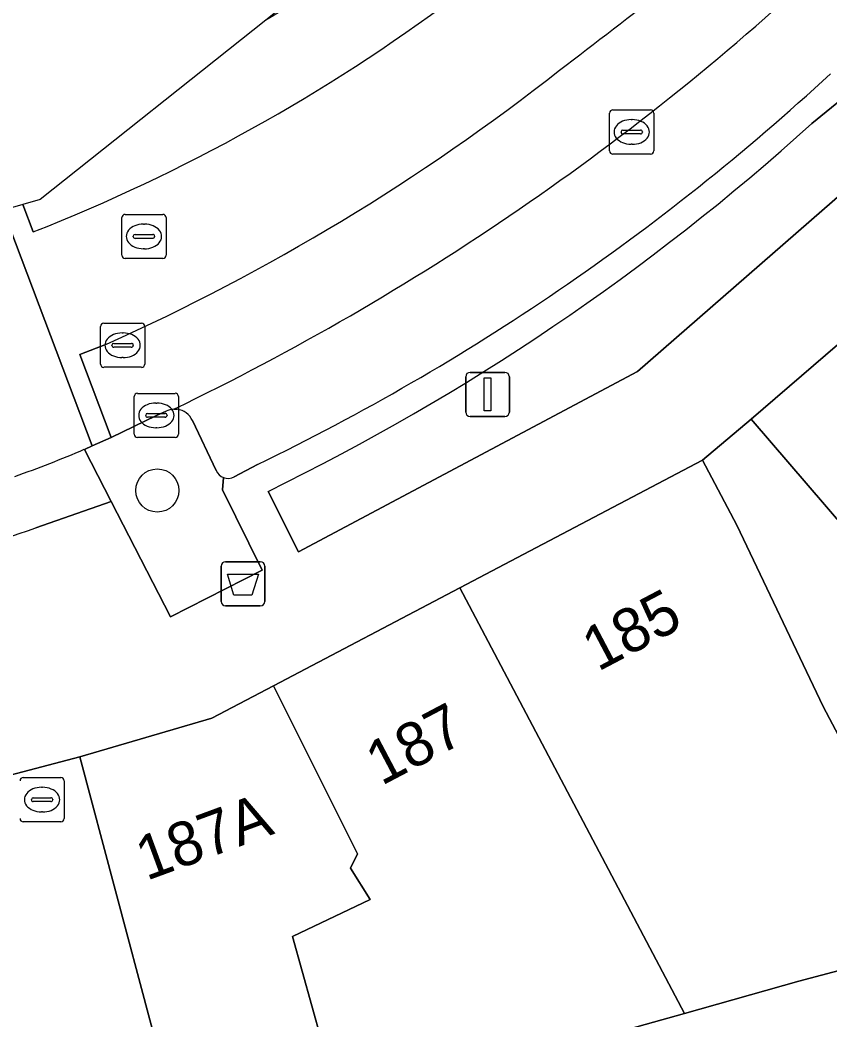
# Model space of a CAD drawing. Extents: x 159716 to 160783, y 383290 to 384031.
# Drawn here: x 159879.52 to 159897.89, y 383634.01 to 383656.69 of the extents above; entities that cross this region are included whole.
import ezdxf

# ---------------------------------------------------------------- set-up
doc = ezdxf.new("R2010")
doc.units = 0
for name, color, linetype in [('IMGEO_Afvalbak', 7, 'Continuous'), ('IMGEO_Boom', 7, 'Continuous'), ('IMGEO_Erf', 7, 'Continuous'), ('IMGEO_Groenvoorziening', 7, 'Continuous'), ('IMGEO_Kolk', 7, 'Continuous'), ('IMGEO_Lichtmast', 7, 'Continuous'), ('IMGEO_Pand', 7, 'Continuous'), ('IMGEO_Pand_nummerreeks', 7, 'Continuous'), ('IMGEO_Parkeervlak_open', 7, 'Continuous'), ('IMGEO_Rijbaan_lokaal_gesloten', 7, 'Continuous'), ('IMGEO_Rijbaan_lokaal_open', 7, 'Continuous'), ('IMGEO_Rioolput', 7, 'Continuous'), ('IMGEO_Voetpad_open', 7, 'Continuous')]:
    doc.layers.add(name, color=color, linetype=linetype)

msp = doc.modelspace()

# ---------------------------------------------------------------- linework, layer by layer
at = {"layer": 'IMGEO_Afvalbak'}
for p, q in [((159884.083, 383643.501), (159884.083, 383644.301)), ((159884.083, 383644.301), (159884.083, 383643.501)), ((159884.183, 383644.401), (159884.973, 383644.401)), ((159884.973, 383644.401), (159884.183, 383644.401)), ((159885.073, 383644.301), (159885.073, 383643.501)), ((159885.073, 383643.501), (159885.073, 383644.301)), ((159884.973, 383643.401), (159884.183, 383643.401)), ((159884.183, 383643.401), (159884.973, 383643.401))]:
    msp.add_line(p, q, dxfattribs=at)
msp.add_lwpolyline([(159884.226, 383644.115), (159884.93, 383644.115), (159884.781, 383643.645), (159884.375, 383643.645), (159884.226, 383644.115)], dxfattribs=at)
for centre, start, end in [((159884.183, 383644.301), 90, 180), ((159884.183, 383644.301), 90, 180), ((159884.973, 383644.301), 0, 90), ((159884.973, 383644.301), 360, 90), ((159884.183, 383643.501), 180, 270), ((159884.183, 383643.501), 180, 270), ((159884.973, 383643.501), 270, 0), ((159884.973, 383643.501), 270, 0)]:
    msp.add_arc(centre, 0.1, start, end, dxfattribs=at)
at = {"layer": 'IMGEO_Boom'}
msp.add_circle((159882.638, 383646.015), 0.489, dxfattribs=at)
at = {"layer": 'IMGEO_Erf'}
msp.add_lwpolyline([(159896.105, 383647.633), (159894.999, 383646.703), (159895.779, 383645.232), (159897.736, 383641.12), (159900.553, 383635.781), (159904.273, 383636.97), (159903.808, 383638.662)], close=True, dxfattribs=at)
at = {"layer": 'IMGEO_Groenvoorziening'}
for points in [[(159984.513, 383668.305), (159979.602, 383660.119), (159979.124, 383659.971), (159932.033, 383645.41), (159927.901, 383644.185), (159922.543, 383642.597), (159904.273, 383636.97), (159900.553, 383635.781), (159897.181, 383634.886), (159894.592, 383634.158), (159892.998, 383633.71), (159893.313, 383632.369), (159893.909, 383632.552), (159910.734, 383637.727), (159910.636, 383638.057), (159924.854, 383642.272), (159925.092, 383641.47), (159928.97, 383642.619)], [(159885.148, 383645.996), (159885.84, 383644.622), (159893.528, 383648.717), (159899.648, 383654.048), (159898.57, 383655.23), (159897.477, 383654.337)], [(159882.838, 383647.815), (159882.616, 383647.719), (159881.593, 383647.218), (159881.163, 383647.027), (159880.983, 383646.949), (159881.592, 383645.767), (159882.939, 383643.152), (159885.015, 383644.208), (159884.117, 383646.033)], [(159883.088, 383647.858), (159883.01, 383647.861)], [(159883.971, 383646.47), (159883.433, 383647.601)], [(159884.117, 383646.033), (159884.139, 383646.308)]]:
    msp.add_lwpolyline(points, dxfattribs=at)
for centre, radius, start, end in [((159861.889, 383693.658), 53.034, 296.0123, 312.1471), ((159883.039, 383647.408), 0.454, 93.6629, 116.2828), ((159883.037, 383647.43), 0.431, 23.415, 83.2181), ((159884.243, 383646.584), 0.295, 202.7619, 249.3213)]:
    msp.add_arc(centre, radius, start, end, dxfattribs=at)
at = {"layer": 'IMGEO_Kolk'}
for p, q in [((159892.893, 383653.72), (159892.893, 383654.572)), ((159892.968, 383654.646), (159893.82, 383654.646)), ((159893.894, 383654.572), (159893.894, 383653.72)), ((159893.381, 383654.426), (159893.406, 383654.426)), ((159893.152, 383654.14), (159893.152, 383654.152)), ((159893.59, 383654.103), (159893.192, 383654.103)), ((159893.195, 383654.189), (159893.593, 383654.189)), ((159893.636, 383654.152), (159893.636, 383654.14)), ((159893.404, 383653.866), (159893.379, 383653.866)), ((159893.82, 383653.646), (159892.968, 383653.646)), ((159882.115, 383647.293), (159882.115, 383648.145)), ((159882.19, 383648.219), (159883.042, 383648.219)), ((159883.116, 383648.145), (159883.116, 383647.293)), ((159882.603, 383647.999), (159882.628, 383647.999)), ((159882.374, 383647.713), (159882.374, 383647.725)), ((159882.812, 383647.676), (159882.414, 383647.676)), ((159882.417, 383647.762), (159882.815, 383647.762)), ((159882.858, 383647.725), (159882.858, 383647.713)), ((159883.042, 383647.219), (159882.19, 383647.219)), ((159882.626, 383647.439), (159882.601, 383647.439))]:
    msp.add_line(p, q, dxfattribs=at)
for points in [[(159892.893, 383653.72), (159892.893, 383654.572)], [(159892.968, 383654.646), (159893.82, 383654.646)], [(159893.894, 383654.572), (159893.894, 383653.72)], [(159893.82, 383653.646), (159892.968, 383653.646)], [(159882.115, 383647.293), (159882.115, 383648.145)], [(159882.19, 383648.219), (159883.042, 383648.219)], [(159883.116, 383648.145), (159883.116, 383647.293)], [(159883.042, 383647.219), (159882.19, 383647.219)]]:
    msp.add_lwpolyline(points, dxfattribs=at)
for centre, radius, start, end in [((159892.97, 383654.57), 0.0765, 91.552, 178.448), ((159892.97, 383654.57), 0.0765, 91.552, 178.448), ((159893.818, 383654.57), 0.0765, 1.552, 88.448), ((159893.818, 383654.57), 0.0765, 1.552, 88.448), ((159893.192, 383654.149), 0.0403, 85.8775, 175.7526), ((159893.189, 383654.139), 0.0366, 178.938, 274.7102), ((159893.593, 383654.146), 0.043, 264.8664, 352.4533), ((159893.597, 383654.151), 0.0386, 1.7309, 96.639), ((159892.97, 383653.722), 0.0765, 181.552, 268.448), ((159892.97, 383653.722), 0.0765, 181.552, 268.448), ((159893.818, 383653.722), 0.0765, 271.552, 358.448), ((159893.818, 383653.722), 0.0765, 271.552, 358.448), ((159882.192, 383648.143), 0.0765, 91.552, 178.448), ((159882.192, 383648.143), 0.0765, 91.552, 178.448), ((159883.04, 383648.143), 0.0765, 1.552, 88.448), ((159883.04, 383648.143), 0.0765, 1.552, 88.448), ((159882.414, 383647.722), 0.0403, 85.8775, 175.7526), ((159882.411, 383647.712), 0.0366, 178.938, 274.7102), ((159882.815, 383647.719), 0.043, 264.8664, 352.4533), ((159882.819, 383647.724), 0.0386, 1.7309, 96.639), ((159882.192, 383647.295), 0.0765, 181.552, 268.448), ((159882.192, 383647.295), 0.0765, 181.552, 268.448), ((159883.04, 383647.295), 0.0765, 271.552, 358.448), ((159883.04, 383647.295), 0.0765, 271.552, 358.448)]:
    msp.add_arc(centre, radius, start, end, dxfattribs=at)
for centre, major_axis, ratio, start_param, end_param in [((159893.38, 383654.146), (-0.387, 0.002), 0.722429, 4.712389, 7.853982), ((159893.405, 383654.146), (-0.39, 0.002), 0.717154, 1.570796, 4.712389), ((159882.602, 383647.719), (-0.387, 0.002), 0.722429, 4.712389, 7.853982), ((159882.627, 383647.719), (-0.39, 0.002), 0.717154, 1.570796, 4.712389)]:
    msp.add_ellipse(centre, major_axis=major_axis, ratio=ratio, start_param=start_param, end_param=end_param, dxfattribs=at)
at = {"layer": 'IMGEO_Lichtmast'}
for p, q in [((159889.629, 383647.795), (159889.629, 383648.595)), ((159889.629, 383648.595), (159889.629, 383647.795)), ((159889.729, 383648.695), (159890.519, 383648.695)), ((159890.519, 383648.695), (159889.729, 383648.695)), ((159890.619, 383648.595), (159890.619, 383647.795)), ((159890.619, 383647.795), (159890.619, 383648.595)), ((159890.519, 383647.695), (159889.729, 383647.695)), ((159889.729, 383647.695), (159890.519, 383647.695))]:
    msp.add_line(p, q, dxfattribs=at)
msp.add_lwpolyline([(159890.049, 383648.57), (159890.199, 383648.57), (159890.199, 383647.82), (159890.049, 383647.82), (159890.049, 383648.57)], dxfattribs=at)
for centre, start, end in [((159889.729, 383648.595), 90, 180), ((159889.729, 383648.595), 90, 180), ((159890.519, 383648.595), 0, 90), ((159890.519, 383648.595), 360, 90), ((159889.729, 383647.795), 180, 270), ((159889.729, 383647.795), 180, 270), ((159890.519, 383647.795), 270, 0), ((159890.519, 383647.795), 270, 0)]:
    msp.add_arc(centre, 0.1, start, end, dxfattribs=at)
at = {"layer": 'IMGEO_Pand'}
for points in [[(159921.738, 383650.872), (159924.196, 383652.991), (159925.242, 383651.86), (159927.747, 383654.002), (159927.937, 383653.745), (159929.967, 383655.515), (159928.75, 383656.911), (159930.75, 383658.654), (159933.112, 383660.677), (159924.039, 383671.703), (159896.105, 383647.633), (159903.808, 383638.662), (159905.987, 383640.536), (159907.807, 383642.101), (159908.776, 383640.972), (159909.393, 383640.252), (159912.033, 383642.515), (159913.041, 383641.356), (159915.553, 383643.507), (159914.578, 383644.701), (159917.025, 383646.81)], [(159889.499, 383643.81), (159894.592, 383634.158), (159897.181, 383634.886), (159900.553, 383635.781), (159897.736, 383641.12), (159895.779, 383645.232), (159894.999, 383646.703)], [(159886.801, 383631.969), (159892.998, 383633.71), (159894.592, 383634.158), (159889.499, 383643.81), (159885.275, 383641.589), (159887.178, 383637.776), (159887.016, 383637.454), (159887.462, 383636.742), (159885.705, 383635.901)], [(159885.622, 383631.523), (159885.594, 383631.619), (159886.801, 383631.969), (159885.705, 383635.901), (159887.462, 383636.742), (159887.016, 383637.454), (159887.178, 383637.776), (159885.275, 383641.589), (159883.873, 383640.852), (159880.882, 383639.978), (159883.304, 383630.856), (159884.187, 383631.11)]]:
    msp.add_lwpolyline(points, close=True, dxfattribs=at)
at = {"layer": 'IMGEO_Parkeervlak_open'}
for points in [[(159890.202, 383660.62), (159890.143, 383660.694), (159885.1, 383656.685)], [(159883.01, 383647.861), (159883.088, 383647.858)], [(159883.433, 383647.601), (159883.971, 383646.47)], [(159884.381, 383646.325), (159884.908, 383646.605)]]:
    msp.add_lwpolyline(points, dxfattribs=at)
for centre, radius, start, end in [((159862.039, 383696.699), 46.183, 299.9562, 308.3473), ((159857.323, 383701.246), 59.244, 295.69519, 313.21063), ((159861.618, 383694.703), 53.44, 295.8372, 312.7614), ((159883.037, 383647.43), 0.431, 23.415, 83.2181), ((159884.243, 383646.584), 0.295, 202.7619, 249.3213), ((159884.242, 383646.579), 0.29, 249.3031, 298.7335)]:
    msp.add_arc(centre, radius, start, end, dxfattribs=at)
at = {"layer": 'IMGEO_Rijbaan_lokaal_gesloten'}
for points in [[(159885.1, 383656.685), (159879.982, 383652.617), (159879.585, 383652.501)], [(159879.585, 383652.501), (159879.825, 383651.878)], [(159881.487, 383649.336), (159880.881, 383649.099), (159881.593, 383647.218), (159882.616, 383647.719), (159882.838, 383647.815)]]:
    msp.add_lwpolyline(points, dxfattribs=at)
for centre, radius, start, end in [((159862.039, 383696.699), 46.183, 299.9562, 308.3473), ((159805.485, 383769.542), 142.96, 307.11884, 309.58386), ((159857.323, 383701.246), 59.244, 295.69519, 313.21063), ((159864.656, 383690.368), 41.371, 291.5098, 306.7082), ((159861.562, 383693.873), 48.79, 294.1031, 308.2338), ((159883.039, 383647.408), 0.454, 93.6629, 116.2828)]:
    msp.add_arc(centre, radius, start, end, dxfattribs=at)
at = {"layer": 'IMGEO_Rijbaan_lokaal_open'}
for points in [[(159879.825, 383651.878), (159879.585, 383652.501), (159879.14, 383652.372), (159881.163, 383647.027), (159881.593, 383647.218), (159880.881, 383649.099), (159881.487, 383649.336)], [(159880.983, 383646.949), (159881.163, 383647.027), (159879.14, 383652.372)], [(159920.184, 383634.642), (159912.339, 383632.316), (159912.128, 383633.029), (159895.091, 383628.211), (159893.909, 383632.552), (159893.313, 383632.369), (159892.998, 383633.71), (159886.801, 383631.969), (159885.594, 383631.619), (159885.622, 383631.523), (159888.992, 383632.493), (159890.236, 383628.168), (159885.431, 383626.785), (159884.187, 383631.11), (159883.304, 383630.856), (159880.882, 383639.978), (159876.826, 383638.908), (159876.443, 383638.823), (159873.267, 383638.119), (159874.059, 383638.044), (159874.741, 383637.677), (159875.198, 383637.054), (159878.711, 383624.018), (159879.981, 383619.319)]]:
    msp.add_lwpolyline(points, dxfattribs=at)
for centre, radius, start, end in [((159805.485, 383769.542), 142.96, 307.11884, 309.58386), ((159864.656, 383690.368), 41.371, 291.5098, 306.7082), ((159861.562, 383693.873), 48.79, 294.1031, 308.2338), ((159870.706, 383671.024), 26.176, 289.4163, 293.1163)]:
    msp.add_arc(centre, radius, start, end, dxfattribs=at)
at = {"layer": 'IMGEO_Rioolput'}
for p, q in [((159881.909, 383652.277), (159882.761, 383652.277)), ((159881.834, 383651.351), (159881.834, 383652.203)), ((159882.322, 383652.057), (159882.347, 383652.057)), ((159882.835, 383652.203), (159882.835, 383651.351)), ((159882.093, 383651.771), (159882.093, 383651.783)), ((159882.136, 383651.82), (159882.534, 383651.82)), ((159882.577, 383651.783), (159882.577, 383651.771)), ((159882.531, 383651.734), (159882.133, 383651.734)), ((159882.345, 383651.497), (159882.32, 383651.497)), ((159882.761, 383651.277), (159881.909, 383651.277)), ((159881.35, 383648.883), (159881.35, 383649.735)), ((159881.425, 383649.809), (159882.277, 383649.809)), ((159882.351, 383649.735), (159882.351, 383648.883)), ((159881.838, 383649.589), (159881.863, 383649.589)), ((159881.609, 383649.303), (159881.609, 383649.315)), ((159882.047, 383649.266), (159881.649, 383649.266)), ((159881.652, 383649.352), (159882.05, 383649.352)), ((159882.093, 383649.315), (159882.093, 383649.303)), ((159882.277, 383648.809), (159881.425, 383648.809)), ((159881.861, 383649.029), (159881.836, 383649.029)), ((159879.599, 383639.505), (159880.451, 383639.505)), ((159880.012, 383639.285), (159880.037, 383639.285)), ((159880.525, 383639.431), (159880.525, 383638.579)), ((159879.783, 383638.999), (159879.783, 383639.011)), ((159880.221, 383638.962), (159879.823, 383638.962)), ((159879.826, 383639.048), (159880.224, 383639.048)), ((159880.267, 383639.011), (159880.267, 383638.999)), ((159880.035, 383638.725), (159880.01, 383638.725)), ((159880.451, 383638.505), (159879.599, 383638.505))]:
    msp.add_line(p, q, dxfattribs=at)
for points in [[(159881.909, 383652.277), (159882.761, 383652.277)], [(159881.834, 383651.351), (159881.834, 383652.203)], [(159882.835, 383652.203), (159882.835, 383651.351)], [(159882.761, 383651.277), (159881.909, 383651.277)], [(159881.35, 383648.883), (159881.35, 383649.735)], [(159881.425, 383649.809), (159882.277, 383649.809)], [(159882.351, 383649.735), (159882.351, 383648.883)], [(159882.277, 383648.809), (159881.425, 383648.809)], [(159879.599, 383639.505), (159880.451, 383639.505)], [(159880.525, 383639.431), (159880.525, 383638.579)], [(159880.451, 383638.505), (159879.599, 383638.505)]]:
    msp.add_lwpolyline(points, dxfattribs=at)
for centre, radius, start, end in [((159881.911, 383652.201), 0.0765, 91.552, 178.448), ((159881.911, 383652.201), 0.0765, 91.552, 178.448), ((159882.759, 383652.201), 0.0765, 1.552, 88.448), ((159882.759, 383652.201), 0.0765, 1.552, 88.448), ((159882.133, 383651.78), 0.0403, 85.8775, 175.7526), ((159882.13, 383651.77), 0.0366, 178.938, 274.7102), ((159882.534, 383651.777), 0.043, 264.8664, 352.4533), ((159882.538, 383651.782), 0.0386, 1.7309, 96.639), ((159881.911, 383651.353), 0.0765, 181.552, 268.448), ((159881.911, 383651.353), 0.0765, 181.552, 268.448), ((159882.759, 383651.353), 0.0765, 271.552, 358.448), ((159882.759, 383651.353), 0.0765, 271.552, 358.448), ((159881.427, 383649.733), 0.0765, 91.552, 178.448), ((159881.427, 383649.733), 0.0765, 91.552, 178.448), ((159882.275, 383649.733), 0.0765, 1.552, 88.448), ((159882.275, 383649.733), 0.0765, 1.552, 88.448), ((159881.649, 383649.312), 0.0403, 85.8775, 175.7526), ((159881.646, 383649.302), 0.0366, 178.938, 274.7102), ((159882.05, 383649.309), 0.043, 264.8664, 352.4533), ((159882.054, 383649.314), 0.0386, 1.7309, 96.639), ((159881.427, 383648.885), 0.0765, 181.552, 268.448), ((159881.427, 383648.885), 0.0765, 181.552, 268.448), ((159882.275, 383648.885), 0.0765, 271.552, 358.448), ((159882.275, 383648.885), 0.0765, 271.552, 358.448), ((159879.601, 383639.429), 0.0765, 91.552, 178.448), ((159879.601, 383639.429), 0.0765, 91.552, 178.448), ((159880.449, 383639.429), 0.0765, 1.552, 88.448), ((159880.449, 383639.429), 0.0765, 1.552, 88.448), ((159879.823, 383639.008), 0.0403, 85.8775, 175.7526), ((159879.82, 383638.998), 0.0366, 178.938, 274.7102), ((159880.224, 383639.005), 0.043, 264.8664, 352.4533), ((159880.228, 383639.01), 0.0386, 1.7309, 96.639), ((159879.601, 383638.581), 0.0765, 181.552, 268.448), ((159879.601, 383638.581), 0.0765, 181.552, 268.448), ((159880.449, 383638.581), 0.0765, 271.552, 358.448), ((159880.449, 383638.581), 0.0765, 271.552, 358.448)]:
    msp.add_arc(centre, radius, start, end, dxfattribs=at)
for centre, major_axis, ratio, start_param, end_param in [((159882.321, 383651.777), (-0.387, 0.002), 0.722429, 4.712389, 7.853982), ((159882.346, 383651.777), (-0.39, 0.002), 0.717154, 1.570796, 4.712389), ((159881.837, 383649.309), (-0.387, 0.002), 0.722429, 4.712389, 7.853982), ((159881.862, 383649.309), (-0.39, 0.002), 0.717154, 1.570796, 4.712389), ((159880.011, 383639.005), (-0.387, 0.002), 0.722429, 4.712389, 7.853982), ((159880.036, 383639.005), (-0.39, 0.002), 0.717154, 1.570796, 4.712389)]:
    msp.add_ellipse(centre, major_axis=major_axis, ratio=ratio, start_param=start_param, end_param=end_param, dxfattribs=at)
at = {"layer": 'IMGEO_Voetpad_open'}
for points in [[(159863.843, 383636.185), (159872.198, 383638.482), (159874.436, 383639.087), (159874.358, 383639.374), (159874.167, 383640.08), (159876.338, 383640.692), (159876.826, 383638.908), (159880.882, 383639.978), (159883.873, 383640.852), (159885.275, 383641.589), (159889.499, 383643.81), (159894.999, 383646.703), (159896.105, 383647.633), (159924.039, 383671.703), (159924.993, 383672.648), (159929.393, 383676.251), (159933.79, 383679.853), (159934.805, 383680.811), (159936.875, 383682.563), (159936.81, 383682.656), (159939.271, 383684.671), (159943.91, 383688.504)], [(159897.477, 383654.337), (159898.57, 383655.23), (159899.648, 383654.048)], [(159899.648, 383654.048), (159893.528, 383648.717), (159885.84, 383644.622), (159885.148, 383645.996)], [(159881.592, 383645.767), (159880.983, 383646.949)], [(159884.908, 383646.605), (159884.381, 383646.325)], [(159884.139, 383646.308), (159884.117, 383646.033), (159885.015, 383644.208), (159882.939, 383643.152), (159881.592, 383645.767), (159879.886, 383645.167)], [(159879.886, 383645.167), (159881.592, 383645.767)]]:
    msp.add_lwpolyline(points, dxfattribs=at)
for centre, radius, start, end in [((159861.618, 383694.703), 53.44, 295.8372, 312.7614), ((159861.889, 383693.658), 53.034, 296.0123, 312.1471), ((159870.706, 383671.024), 26.176, 289.4163, 293.1163), ((159884.242, 383646.579), 0.29, 249.3031, 298.7335), ((159848.298, 383737.595), 97.677, 285.08488, 288.86845), ((159848.298, 383737.595), 97.677, 285.08488, 288.86845)]:
    msp.add_arc(centre, radius, start, end, dxfattribs=at)

# ---------------------------------------------------------------- texts
at = {"layer": 'IMGEO_Pand_nummerreeks'}
for s, rotation, p in [('185', 27.8116, (159892.626, 383641.899)), ('187', 27.8116, (159887.72, 383639.311)), ('187A', 20.2355, (159882.391, 383637.16))]:
    msp.add_text(s, height=1, rotation=rotation, dxfattribs=at).set_placement(p)

doc.saveas('drawing.dxf')
